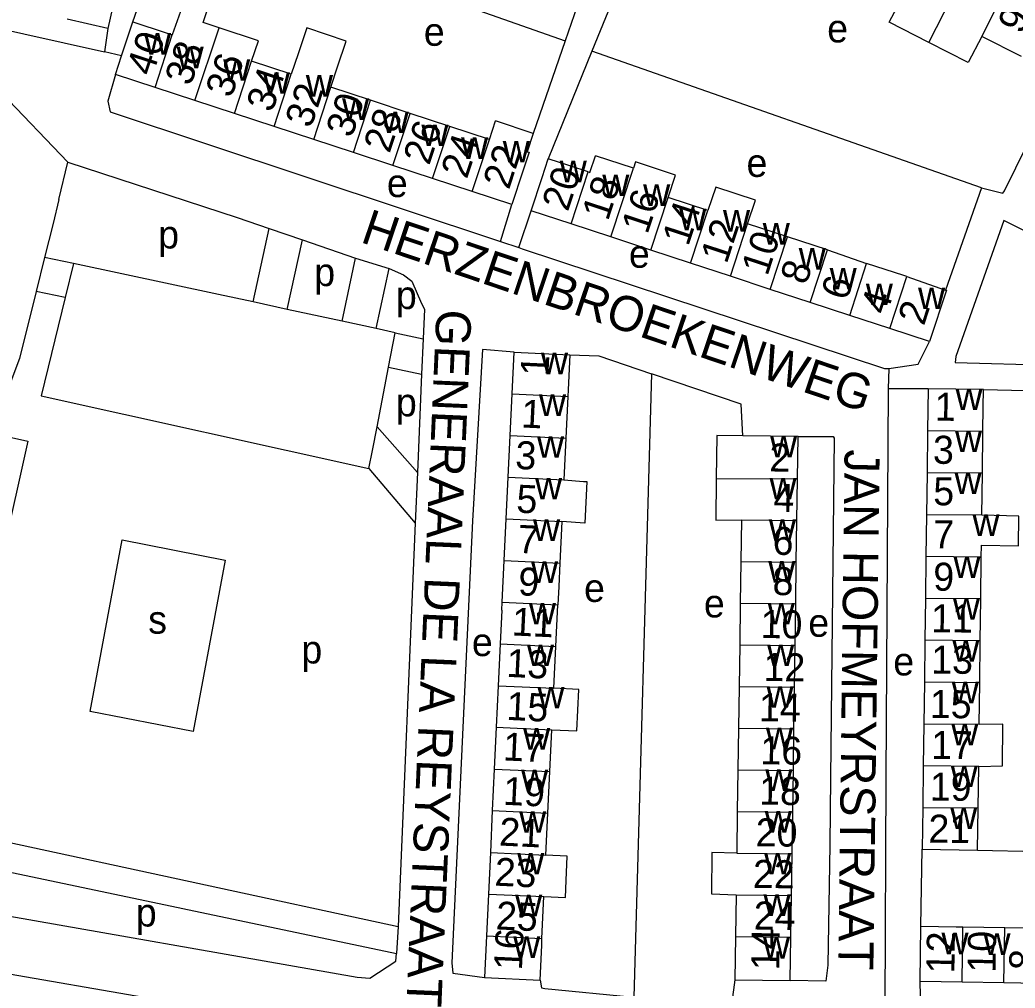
# Model space of a CAD drawing. Extents: x 163012 to 165277, y 382513 to 383987.
# Drawn here: x 164077.5 to 164219.5, y 383446.1 to 383584.2 of the extents above; entities that cross this region are included whole.
import ezdxf

# ---------------------------------------------------------------- set-up
doc = ezdxf.new("R2010")
doc.units = 0
for name, color, linetype in [('BLT_Basislijn', 7, 'Continuous'), ('BLT_Bebouwing', 7, 'Continuous'), ('BLT_Centroide', 7, 'Continuous'), ('BLT_Huisnummer', 7, 'Continuous'), ('BLT_Huisnummer_ tussenligend', 7, 'Continuous'), ('BLT_Onderverdeling_panden', 7, 'Continuous'), ('BLT_Straatnaam', 7, 'Continuous')]:
    doc.layers.add(name, color=color, linetype=linetype)

msp = doc.modelspace()

# ---------------------------------------------------------------- linework, layer by layer
at = {"layer": 'BLT_Basislijn'}
for p, q in [((164167.82, 383601.3), (164159.11, 383579.77)), ((164161.59, 383599.46), (164155.31, 383581.26)), ((164104.98, 383598.96), (164155.31, 383581.26)), ((164090.05, 383582.99), (164089.56, 383579.66)), ((164155.31, 383581.26), (164150.75, 383568.04)), ((164092.01, 383579.11), (164089.56, 383579.66)), ((164159.11, 383579.77), (164152.89, 383564.41)), ((164214.7, 383560.28), (164159.11, 383579.77)), ((164074.88, 383573.82), (164084.33, 383563.95)), ((164083.06, 383558.63), (164084.33, 383563.95)), ((164214.7, 383560.28), (164209.55, 383545.69)), ((164083.06, 383558.63), (164082.24, 383555.2)), ((164146.08, 383552.62), (164147.7, 383557.88)), ((164148.68, 383551.74), (164150.45, 383556.99)), ((164110.76, 383543.99), (164113.07, 383554.48)), ((164113.07, 383554.48), (164117.83, 383552.85)), ((164115.64, 383542.93), (164117.83, 383552.85)), ((164117.83, 383552.85), (164125.38, 383550.25)), ((164146.08, 383552.62), (164148.68, 383551.74)), ((164081.03, 383550.33), (164079.82, 383545.48)), ((164085.13, 383549.48), (164081.03, 383550.33)), ((164105.86, 383545.06), (164085.13, 383549.48)), ((164123.46, 383541.24), (164125.38, 383550.25)), ((164125.38, 383550.25), (164130.18, 383548.78)), ((164128.35, 383540.18), (164130.18, 383548.78)), ((164083.94, 383544.62), (164079.82, 383545.48)), ((164115.64, 383542.93), (164110.76, 383543.99)), ((164128.35, 383540.18), (164123.46, 383541.24)), ((164131.03, 383539.6), (164128.35, 383540.18)), ((164131.03, 383539.6), (164135.03, 383538.75)), ((164135.03, 383538.75), (164134.81, 383533.68)), ((164128.48, 383526.18), (164130.1, 383534.69)), ((164130.1, 383534.69), (164134.81, 383533.68)), ((164201.47, 383534.5), (164201.36, 383531.61)), ((164134.81, 383533.68), (164134.21, 383519.65)), ((164167.59, 383533.72), (164165.11, 383444.8)), ((164207.08, 383531.6), (164201.36, 383531.61)), ((164128.48, 383526.18), (164134.21, 383519.65)), ((164127.27, 383520.23), (164133.9, 383512.43)), ((164134.21, 383519.65), (164133.9, 383512.43)), ((164133.9, 383512.43), (164131.45, 383454.89)), ((164068.15, 383468.57), (164131.45, 383454.89)), ((164206.06, 383454.92), (164206.24, 383465.9)), ((164214.14, 383465.79), (164236.37, 383465.29)), ((164131.45, 383454.89), (164131.22, 383451.05)), ((164206.05, 383443.01), (164205.94, 383447.02))]:
    msp.add_line(p, q, dxfattribs=at)
for points in [[(164093.6, 383583.94), (164099.47, 383600.7), (164104.98, 383598.96)], [(164042.72, 383590.17), (164043.47, 383589.99), (164089.56, 383579.66)], [(164091.14, 383576.46), (164090.07, 383572.62), (164090.39, 383571.12), (164146.08, 383552.62)], [(164214.7, 383560.28), (164217.72, 383559.52), (164217.96, 383559.84), (164226.03, 383576.17)], [(164084.33, 383563.95), (164108.51, 383556.05), (164113.07, 383554.48)], [(164082.24, 383555.2), (164081.03, 383550.33)], [(164243.24, 383541.42), (164224.34, 383552.38), (164217.9, 383555.62), (164211.02, 383536.22), (164210.95, 383535.33), (164238.62, 383534.61), (164238.5, 383516.21), (164232.32, 383514.58), (164234.24, 383502.99), (164235.28, 383498.8), (164258.09, 383497.72), (164258.18, 383498.3), (164248.14, 383531.09), (164245.85, 383539.41), (164243.24, 383541.42)], [(164148.68, 383551.74), (164149.16, 383551.58), (164200.86, 383534.49), (164201.47, 383534.5)], [(164085.13, 383549.48), (164083.94, 383544.62)], [(164130.18, 383548.78), (164132.24, 383547.85), (164133.41, 383546.96), (164134.82, 383543.79)], [(164079.82, 383545.48), (164077.43, 383535.93), (164076.07, 383532.25), (164073.75, 383527.25), (164073.88, 383526.19), (164075.43, 383524.85), (164078.62, 383524.11), (164075.05, 383508.1), (164069.24, 383509.4), (164069.06, 383509.1), (164068.34, 383505.87), (164068.28, 383505.15), (164074.06, 383503.74), (164070.34, 383487.81), (164070.09, 383486.55), (164064.3, 383487.84), (164064.03, 383487.25), (164063.9, 383486.49), (164062.82, 383481.79), (164062.14, 383478.12), (164068.03, 383476.8), (164067.13, 383473.78), (164066.06, 383469.02)], [(164083.94, 383544.62), (164080.52, 383530.6), (164127.27, 383520.23)], [(164110.76, 383543.99), (164105.86, 383545.06)], [(164134.82, 383543.79), (164135.21, 383542.95), (164135.03, 383538.75)], [(164123.46, 383541.24), (164115.64, 383542.93)], [(164130.1, 383534.69), (164131.03, 383539.6)], [(164201.47, 383534.5), (164205.67, 383535.12), (164207.28, 383538.33)], [(164148.01, 383536.81), (164143.49, 383537.19), (164142.07, 383512.78), (164139.13, 383449.71), (164139.26, 383448.21), (164143.78, 383447.6)], [(164155.96, 383536.43), (164160.12, 383536.29), (164167.59, 383533.72)], [(164180.62, 383524.9), (164180.39, 383529.4), (164167.59, 383533.72)], [(164201.36, 383531.61), (164201.06, 383476.11)], [(164214.98, 383531.5), (164234.85, 383531.03), (164235.05, 383519.27), (164226.93, 383518.88), (164226.87, 383518.63), (164226.84, 383517.64), (164231.07, 383495.05)], [(164127.27, 383520.23), (164127.83, 383522.8), (164128.48, 383526.18)], [(164188.53, 383524.78), (164193.51, 383524.81), (164193.68, 383524.54), (164193.16, 383476.11)], [(164193.16, 383476.11), (164193.05, 383466.52), (164192.77, 383449.35), (164192.48, 383447.08), (164187.42, 383447.16)], [(164201.06, 383476.11), (164200.88, 383443.38), (164201.04, 383443.13), (164206.05, 383443.01)], [(164068.69, 383458.09), (164069.82, 383463.15), (164070.21, 383463.88), (164131.22, 383451.05)], [(164068.69, 383458.09), (164069.12, 383457.6), (164069.79, 383457.44), (164125.6, 383447.63), (164127.42, 383447.53), (164131.12, 383449.92), (164131.22, 383451.05)], [(164050.98, 383419.37), (164056.22, 383448.16), (164059.87, 383450.68), (164061.38, 383450.64), (164155.88, 383434.3), (164187.08, 383433.77)], [(164151.72, 383447.23), (164151.94, 383446.12), (164152.39, 383446.02), (164165.11, 383444.8)], [(164179.51, 383447.28), (164179.07, 383444.09), (164165.11, 383444.8)]]:
    msp.add_lwpolyline(points, dxfattribs=at)
msp.add_lwpolyline([(164092.1, 383510.04), (164106.81, 383507.17), (164102.21, 383482.69), (164087.53, 383485.58)], close=True, dxfattribs=at)
at = {"layer": 'BLT_Bebouwing'}
for p, q in [((164092.49, 383593.72), (164090.05, 383582.99)), ((164090.05, 383582.99), (164084.23, 383584.32)), ((164092.01, 383579.11), (164093.6, 383583.94)), ((164220.39, 383579.02), (164214.74, 383581.88)), ((164091.14, 383576.46), (164092.01, 383579.11)), ((164116.21, 383576.49), (164110.56, 383578.35)), ((164096.8, 383574.6), (164091.14, 383576.46)), ((164102.45, 383572.75), (164096.8, 383574.6)), ((164127.52, 383572.76), (164121.87, 383574.62)), ((164108.11, 383570.89), (164102.45, 383572.75)), ((164133.17, 383570.89), (164127.52, 383572.76)), ((164113.77, 383569.03), (164108.11, 383570.89)), ((164144.48, 383567.16), (164145.35, 383569.81)), ((164150.75, 383568.04), (164145.35, 383569.81)), ((164119.42, 383567.17), (164113.77, 383569.03)), ((164144.48, 383567.16), (164138.83, 383569.02)), ((164125.08, 383565.31), (164119.42, 383567.17)), ((164130.73, 383563.46), (164125.08, 383565.31)), ((164136.39, 383561.6), (164130.73, 383563.46)), ((164142.04, 383559.74), (164136.39, 383561.6)), ((164147.7, 383557.88), (164142.04, 383559.74)), ((164175.65, 383557.04), (164169.97, 383558.9)), ((164156.14, 383555.13), (164150.45, 383556.99)), ((164161.82, 383553.26), (164156.14, 383555.13)), ((164187.02, 383553.3), (164181.33, 383555.12)), ((164167.5, 383551.39), (164161.82, 383553.26)), ((164192.7, 383551.44), (164187.02, 383553.3)), ((164173.18, 383549.53), (164167.5, 383551.39)), ((164192.7, 383551.44), (164198.28, 383549.5)), ((164178.87, 383547.66), (164173.18, 383549.53)), ((164184.55, 383545.79), (164178.87, 383547.66)), ((164204.04, 383547.63), (164209.55, 383545.69)), ((164190.23, 383543.93), (164184.55, 383545.79)), ((164195.92, 383542.06), (164190.23, 383543.93)), ((164201.6, 383540.19), (164195.92, 383542.06)), ((164207.28, 383538.33), (164201.6, 383540.19)), ((164147.72, 383530.87), (164148.01, 383536.81)), ((164148.01, 383536.81), (164155.96, 383536.43)), ((164207.08, 383531.6), (164207, 383525.59)), ((164214.98, 383531.5), (164207.08, 383531.6)), ((164147.44, 383524.92), (164147.72, 383530.87)), ((164155.68, 383530.49), (164155.39, 383524.54)), ((164207, 383525.59), (164206.93, 383519.61)), ((164214.83, 383519.54), (164214.9, 383525.51)), ((164147.16, 383518.97), (164147.44, 383524.92)), ((164155.39, 383524.54), (164155.11, 383518.6)), ((164188.53, 383524.78), (164180.62, 383524.9)), ((164188.44, 383518.73), (164188.53, 383524.78)), ((164206.93, 383519.61), (164206.85, 383513.64)), ((164146.88, 383513.03), (164147.16, 383518.97)), ((164188.36, 383512.79), (164188.44, 383518.73)), ((164214.75, 383513.56), (164214.83, 383519.54)), ((164146.59, 383507.08), (164146.88, 383513.03)), ((164154.83, 383512.65), (164154.55, 383506.7)), ((164180.45, 383512.89), (164180.37, 383506.95)), ((164188.27, 383506.84), (164188.36, 383512.79)), ((164206.85, 383513.64), (164206.77, 383507.66)), ((164146.31, 383501.14), (164146.59, 383507.08)), ((164180.37, 383506.95), (164180.28, 383501.01)), ((164188.19, 383500.9), (164188.27, 383506.84)), ((164206.77, 383507.66), (164206.7, 383501.69)), ((164214.6, 383501.62), (164214.67, 383507.59)), ((164146.24, 383500), (164146.31, 383501.14)), ((164206.7, 383501.69), (164206.62, 383495.72)), ((164214.52, 383495.64), (164214.6, 383501.62)), ((164146.24, 383500), (164146.01, 383495.19)), ((164153.95, 383494.81), (164154.26, 383500.76)), ((164180.28, 383501.01), (164180.2, 383495.07)), ((164188.1, 383494.96), (164188.19, 383500.9)), ((164206.62, 383495.72), (164206.54, 383489.74)), ((164214.45, 383489.67), (164214.52, 383495.64)), ((164146.01, 383495.19), (164145.73, 383489.24)), ((164153.67, 383488.87), (164153.95, 383494.81)), ((164180.2, 383495.07), (164180.11, 383489.12)), ((164188.02, 383489.02), (164188.1, 383494.96)), ((164145.73, 383489.24), (164145.46, 383483.3)), ((164180.11, 383489.12), (164180.02, 383483.18)), ((164187.93, 383483.07), (164188.02, 383489.02)), ((164206.54, 383489.74), (164206.47, 383483.77)), ((164214.37, 383483.69), (164214.45, 383489.67)), ((164145.46, 383483.3), (164145.18, 383477.35)), ((164153.11, 383476.98), (164153.39, 383482.92)), ((164180.02, 383483.18), (164179.94, 383477.24)), ((164187.85, 383477.13), (164187.93, 383483.07)), ((164206.47, 383483.77), (164206.39, 383477.8)), ((164145.18, 383477.35), (164144.9, 383471.41)), ((164179.94, 383477.24), (164179.85, 383471.29)), ((164187.76, 383471.19), (164187.85, 383477.13)), ((164206.39, 383477.8), (164206.32, 383471.82)), ((164214.22, 383471.75), (164214.29, 383477.72)), ((164152.83, 383471.03), (164153.11, 383476.98)), ((164144.9, 383471.41), (164144.62, 383465.46)), ((164206.32, 383471.82), (164206.24, 383465.9)), ((164214.14, 383465.79), (164214.22, 383471.75)), ((164152.55, 383465.08), (164152.83, 383471.03)), ((164179.85, 383471.29), (164179.77, 383465.35)), ((164187.68, 383465.24), (164187.76, 383471.19)), ((164206.24, 383465.9), (164214.14, 383465.79)), ((164144.62, 383465.46), (164144.34, 383459.51)), ((164187.59, 383459.3), (164187.68, 383465.24)), ((164144.34, 383459.51), (164144.06, 383453.57)), ((164151.99, 383453.19), (164152.27, 383459.14)), ((164179.68, 383459.41), (164179.6, 383453.46)), ((164187.51, 383453.36), (164187.59, 383459.3)), ((164205.94, 383447.02), (164206.06, 383454.92)), ((164212.04, 383454.83), (164218.02, 383454.74)), ((164218.02, 383454.74), (164223.99, 383454.65)), ((164144.06, 383453.57), (164143.78, 383447.6)), ((164179.6, 383453.46), (164179.51, 383447.28)), ((164187.42, 383447.16), (164187.51, 383453.36)), ((164143.78, 383447.6), (164151.72, 383447.23)), ((164179.51, 383447.28), (164187.42, 383447.16)), ((164211.92, 383446.93), (164205.94, 383447.02)), ((164217.9, 383446.84), (164211.92, 383446.93)), ((164223.88, 383446.75), (164217.9, 383446.84))]:
    msp.add_line(p, q, dxfattribs=at)
for points in [[(164105.93, 383583.09), (164103.65, 383583.84), (164104.7, 383587.04), (164101.39, 383588.13), (164099.25, 383582.08)], [(164207.17, 383581.01), (164201.53, 383583.92), (164203.45, 383587.6)], [(164093.6, 383583.94), (164098.35, 383582.38), (164099.25, 383582.08)], [(164110.56, 383578.35), (164111.56, 383581.24), (164105.93, 383583.09)], [(164121.87, 383574.62), (164122.83, 383577.54), (164124.03, 383581.22), (164118.43, 383583.08), (164117.2, 383579.39), (164116.21, 383576.49)], [(164214.74, 383581.88), (164212.78, 383578.17), (164207.17, 383581.01)], [(164138.83, 383569.02), (164133.17, 383570.89)], [(164150.75, 383568.04), (164149.89, 383565.42), (164150.15, 383565.34), (164149.26, 383562.63), (164147.7, 383557.88)], [(164150.45, 383556.99), (164152.01, 383561.74), (164152.89, 383564.41)], [(164158.57, 383562.55), (164155.96, 383563.41), (164152.89, 383564.41)], [(164158.57, 383562.55), (164158.82, 383562.47), (164159.61, 383564.86)], [(164165.04, 383563.08), (164159.61, 383564.86)], [(164169.97, 383558.9), (164171.03, 383562.09), (164165.35, 383563.98), (164165.04, 383563.08)], [(164181.33, 383555.12), (164182.44, 383558.53), (164176.79, 383560.39), (164175.65, 383557.04)], [(164204.04, 383547.63), (164203.61, 383547.78), (164198.28, 383549.5)], [(164209.55, 383545.69), (164209.69, 383545.65), (164207.28, 383538.33)], [(164155.96, 383536.43), (164155.72, 383531.44), (164155.68, 383530.49)], [(164214.9, 383525.51), (164214.95, 383528.98), (164214.98, 383531.5)], [(164180.62, 383524.9), (164176.95, 383524.95), (164176.86, 383518.79)], [(164155.11, 383518.6), (164157.91, 383518.39), (164158.38, 383518.37), (164158.1, 383512.44), (164154.83, 383512.65)], [(164176.86, 383518.79), (164176.77, 383512.86), (164180.45, 383512.89)], [(164214.67, 383507.59), (164214.69, 383509.27), (164219.96, 383509.19), (164220.02, 383513.44), (164214.75, 383513.56)], [(164154.55, 383506.7), (164154.39, 383503.41), (164154.26, 383500.76)], [(164153.39, 383482.92), (164156.95, 383482.78), (164157.23, 383488.7), (164153.67, 383488.87)], [(164214.29, 383477.72), (164217.68, 383477.79), (164217.76, 383483.74), (164214.37, 383483.69)], [(164152.27, 383459.14), (164155.33, 383459), (164155.44, 383461.45), (164155.6, 383464.94), (164152.55, 383465.08)], [(164179.77, 383465.35), (164176.23, 383465.45), (164176.15, 383459.52), (164179.68, 383459.41)], [(164206.06, 383454.92), (164211.06, 383454.84), (164212.04, 383454.83)], [(164151.72, 383447.23), (164151.95, 383452.23), (164151.99, 383453.19)]]:
    msp.add_lwpolyline(points, dxfattribs=at)
at = {"layer": 'BLT_Onderverdeling_panden'}
for p, q in [((164207.17, 383581.01), (164213.88, 383594.2)), ((164214.74, 383581.88), (164218.51, 383589.32)), ((164096.8, 383574.6), (164099.25, 383582.08)), ((164102.45, 383572.75), (164105.93, 383583.09)), ((164108.11, 383570.89), (164110.56, 383578.35)), ((164113.77, 383569.03), (164116.21, 383576.49)), ((164119.42, 383567.17), (164121.87, 383574.62)), ((164125.08, 383565.31), (164127.52, 383572.76)), ((164130.73, 383563.46), (164133.17, 383570.89)), ((164136.39, 383561.6), (164138.83, 383569.02)), ((164142.04, 383559.74), (164144.48, 383567.16)), ((164156.14, 383555.13), (164158.57, 383562.55)), ((164161.82, 383553.26), (164165.04, 383563.08)), ((164167.5, 383551.39), (164169.97, 383558.9)), ((164173.18, 383549.53), (164175.65, 383557.04)), ((164178.87, 383547.66), (164181.33, 383555.12)), ((164184.55, 383545.79), (164187.02, 383553.3)), ((164190.23, 383543.93), (164192.7, 383551.44)), ((164195.92, 383542.06), (164198.28, 383549.5)), ((164201.6, 383540.19), (164204.04, 383547.63)), ((164147.72, 383530.87), (164155.68, 383530.49)), ((164214.9, 383525.51), (164207, 383525.59)), ((164147.44, 383524.92), (164155.39, 383524.54)), ((164214.83, 383519.54), (164206.93, 383519.61)), ((164147.16, 383518.97), (164155.11, 383518.6)), ((164176.86, 383518.79), (164188.44, 383518.73)), ((164146.88, 383513.03), (164154.83, 383512.65)), ((164180.45, 383512.89), (164188.36, 383512.79)), ((164214.75, 383513.56), (164206.85, 383513.64)), ((164146.59, 383507.08), (164154.55, 383506.7)), ((164180.37, 383506.95), (164188.27, 383506.84)), ((164214.67, 383507.59), (164206.77, 383507.66)), ((164146.31, 383501.14), (164154.26, 383500.76)), ((164214.6, 383501.62), (164206.7, 383501.69)), ((164180.28, 383501.01), (164188.19, 383500.9)), ((164214.52, 383495.64), (164206.62, 383495.72)), ((164146.01, 383495.19), (164153.95, 383494.81)), ((164180.2, 383495.07), (164188.1, 383494.96)), ((164145.73, 383489.24), (164153.67, 383488.87)), ((164180.11, 383489.12), (164188.02, 383489.02)), ((164214.45, 383489.67), (164206.54, 383489.74)), ((164145.46, 383483.3), (164153.39, 383482.92)), ((164180.02, 383483.18), (164187.93, 383483.07)), ((164214.37, 383483.69), (164206.47, 383483.77)), ((164145.18, 383477.35), (164153.11, 383476.98)), ((164179.94, 383477.24), (164187.85, 383477.13)), ((164214.29, 383477.72), (164206.39, 383477.8)), ((164144.9, 383471.41), (164152.83, 383471.03)), ((164214.22, 383471.75), (164206.32, 383471.82)), ((164179.85, 383471.29), (164187.76, 383471.19)), ((164144.62, 383465.46), (164152.55, 383465.08)), ((164179.77, 383465.35), (164187.68, 383465.24)), ((164144.34, 383459.51), (164152.27, 383459.14)), ((164179.68, 383459.41), (164187.59, 383459.3)), ((164211.92, 383446.93), (164212.04, 383454.83)), ((164217.9, 383446.84), (164218.02, 383454.74)), ((164144.06, 383453.57), (164151.99, 383453.19)), ((164179.6, 383453.46), (164187.51, 383453.36))]:
    msp.add_line(p, q, dxfattribs=at)

# ---------------------------------------------------------------- texts
at = {"layer": 'BLT_Centroide'}
for s, p in [('e', (164135.13, 383580.54)), ('e', (164192.68, 383581.02)), ('w', (164095.2, 383579.27)), ('w', (164099.86, 383577.34)), ('w', (164106.5, 383575.55)), ('w', (164112.16, 383573.69)), ('w', (164118.3, 383573.28)), ('w', (164123.47, 383569.97)), ('w', (164129.12, 383568.09)), ('w', (164134.78, 383566.23)), ('w', (164140.44, 383564.39)), ('w', (164146.39, 383563.89)), ('w', (164154.52, 383561.08)), ('e', (164181.17, 383561.83)), ('e', (164129.86, 383558.95)), ('w', (164160.59, 383559.09)), ('w', (164166.42, 383557.69)), ('w', (164171.58, 383554.22)), ('w', (164177.81, 383554.03)), ('w', (164183.48, 383552.17)), ('p', (164097.23, 383551.62)), ('e', (164164.39, 383548.87)), ('w', (164188.62, 383548.62)), ('p', (164119.5, 383546.25)), ('w', (164193.03, 383545.77)), ('w', (164198.19, 383543.55)), ('p', (164131.15, 383542.98)), ('w', (164205.64, 383542.97)), ('w', (164151.84, 383533.66)), ('w', (164210.98, 383528.56)), ('p', (164131.15, 383527.67)), ('w', (164151.56, 383527.72)), ('w', (164210.91, 383522.56)), ('w', (164151.28, 383521.75)), ('w', (164184.53, 383521.81)), ('w', (164210.84, 383516.59)), ('w', (164151, 383515.81)), ('w', (164184.45, 383515.81)), ('w', (164150.71, 383509.88)), ('w', (164184.36, 383509.88)), ('w', (164213.4, 383510.62)), ('w', (164150.42, 383503.91)), ('w', (164184.28, 383503.94)), ('w', (164210.69, 383504.62)), ('e', (164157.99, 383501.19)), ('e', (164175.09, 383498.98)), ('w', (164210.61, 383498.66)), ('s', (164095.81, 383496.66)), ('w', (164150.12, 383497.97)), ('w', (164184.19, 383497.97)), ('e', (164189.98, 383496.22)), ('p', (164117.66, 383492.41)), ('e', (164141.99, 383493.46)), ('w', (164210.53, 383492.69)), ('w', (164149.84, 383492.03)), ('w', (164184.11, 383492.03)), ('e', (164202.11, 383490.7)), ('w', (164210.45, 383486.72)), ('w', (164151.34, 383486)), ('w', (164184.02, 383486.09)), ('w', (164149.29, 383480.12)), ('w', (164183.94, 383480.16)), ('w', (164210.38, 383480.75)), ('w', (164149.01, 383474.19)), ('w', (164183.85, 383474.22)), ('w', (164210.3, 383474.78)), ('w', (164148.73, 383468.25)), ('w', (164183.77, 383468.28)), ('w', (164210.23, 383468.81)), ('w', (164148.45, 383462.31)), ('w', (164183.68, 383462.31)), ('w', (164148.16, 383456.34)), ('w', (164183.59, 383456.38)), ('p', (164094.04, 383454.88)), ('w', (164147.88, 383450.41)), ('w', (164183.51, 383450.31)), ('w', (164208.98, 383450.92)), ('w', (164214.97, 383450.83))]:
    msp.add_text(s, height=4, dxfattribs=at).set_placement(p)
at = {"layer": 'BLT_Huisnummer'}
for s, rotation, p in [('40', 71.8163, (164096.41, 383576.07)), ('34', 71.8148, (164113.51, 383570.91)), ('30', 71.8108, (164124.86, 383567.28)), ('26', 71.8158, (164135.89, 383563.37)), ('22', 71.8151, (164147.27, 383559.9)), ('20', 71.8151, (164155.68, 383556.77)), ('14', 71.8105, (164172.85, 383551.82)), ('10', 71.8163, (164184.14, 383547.58)), ('6', 71.813, (164195.49, 383544.05)), ('2', 71.812, (164206.47, 383540.48)), ('1', 87.283, (164152.9, 383533.36)), ('1', 359.4559, (164208.01, 383527.05)), ('1', 357.2785, (164148.97, 383526.09)), ('2', 359.2234, (164184.41, 383519.81)), ('5', 359.456, (164207.8, 383514.99)), ('5', 357.2785, (164148.27, 383513.94)), ('6', 359.2234, (164184.87, 383507.92)), ('9', 359.4526, (164207.8, 383502.8)), ('9', 357.2785, (164148.53, 383502.15)), ('10', 359.2244, (164183.17, 383496.05)), ('13', 357.2795, (164146.85, 383490.51)), ('13', 359.4544, (164207.51, 383490.98)), ('14', 359.2244, (164182.93, 383484.17)), ('17', 359.4579, (164207.5, 383478.8)), ('17', 357.2795, (164146.37, 383478.59)), ('18', 359.2244, (164182.95, 383472.28)), ('21', 357.2795, (164145.82, 383466.44)), ('21', 359.1083, (164207.1, 383466.86)), ('22', 359.2244, (164182.07, 383460.4)), ('25', 357.2792, (164145.35, 383454.48)), ('16', 87.3178, (164149.12, 383448.57)), ('14', 89.2243, (164185.83, 383448.62)), ('12', 89.1295, (164210.82, 383448.18))]:
    msp.add_text(s, height=4, rotation=rotation, dxfattribs=at).set_placement(p)
at = {"layer": 'BLT_Huisnummer_ tussenligend'}
for s, rotation, p in [('98', 63.1523, (164220.39, 383582.04)), ('38', 71.8148, (164101.88, 383574.69)), ('36', 71.8148, (164107.69, 383572.97)), ('32', 71.8108, (164119.04, 383568.67)), ('28', 71.8158, (164130.24, 383565.09)), ('24', 71.8151, (164141.27, 383561.43)), ('18', 71.8105, (164161.39, 383555.43)), ('16', 71.8105, (164167.03, 383553.53)), ('12', 71.8163, (164178.33, 383549.31)), ('8', 71.813, (164189.68, 383546.29)), ('4', 71.812, (164201.16, 383542.01)), ('3', 357.2785, (164148.12, 383520.18)), ('3', 359.4559, (164207.76, 383520.91)), ('4', 359.2234, (164184.99, 383514.06)), ('7', 359.456, (164207.79, 383508.85)), ('7', 357.2785, (164148.46, 383508.2)), ('8', 359.2234, (164184.87, 383502.18)), ('11', 357.2785, (164147.64, 383496.42)), ('11', 359.4526, (164207.49, 383496.87)), ('12', 359.2244, (164183.58, 383489.92)), ('15', 359.4544, (164207.31, 383484.64)), ('15', 357.2795, (164146.85, 383484.37)), ('16', 359.2244, (164183.13, 383478.03)), ('19', 357.2795, (164146.38, 383472.26)), ('19', 359.4579, (164207.31, 383472.86)), ('20', 359.2244, (164182.46, 383466.34)), ('23', 357.2795, (164145.17, 383460.72)), ('24', 359.2243, (164182.18, 383454.46)), ('10', 89.1293, (164216.69, 383448.28)), ('8', 89.1293, (164222.64, 383448.65))]:
    msp.add_text(s, height=4, rotation=rotation, dxfattribs=at).set_placement(p)
at = {"layer": 'BLT_Straatnaam'}
for s, rotation, p in [('HERZENBROEKENWEG', 341.3198, (164125.94, 383552.57)), ('GENERAAL DE LA REYSTRAAT', 267.52, (164136.94, 383542.99)), ('JAN HOFMEYRSTRAAT', 269.3016, (164195.17, 383522.97))]:
    msp.add_text(s, height=5, rotation=rotation, dxfattribs=at).set_placement(p)

doc.saveas('drawing.dxf')
